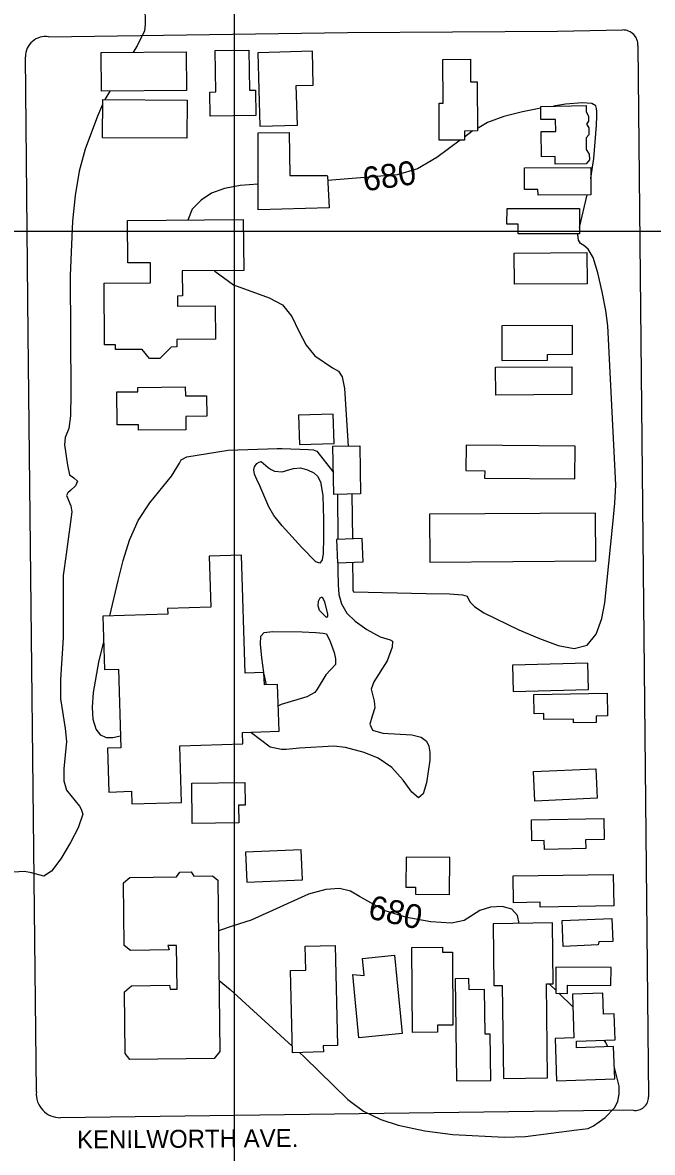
# Model space of a CAD drawing. Extents: x 79600 to 91800, y 75600 to 84400.
# Drawn here: x 86823 to 87350, y 82230 to 83175 of the extents above; entities that cross this region are included whole.
import ezdxf

# ---------------------------------------------------------------- set-up
doc = ezdxf.new("R2010")
doc.units = 0
for name, color, linetype in [('084-090$0$BLDG', 7, 'Continuous'), ('084-090$0$GRID', 7, 'Continuous'), ('084-090$0$INDEX', 7, 'Continuous'), ('084-090$0$INDXLBL', 7, 'Continuous'), ('084-090$0$INTER', 7, 'Continuous'), ('084-090$0$ROAD', 7, 'Continuous'), ('084-090$0$ROAD-NAME', 7, 'Continuous')]:
    doc.layers.add(name, color=color, linetype=linetype)

msp = doc.modelspace()

# ---------------------------------------------------------------- linework, layer by layer
at = {"layer": '084-090$0$BLDG'}
for points in [[(86960.07, 83117.68), (86889.05, 83117.13), (86888.8, 83149.56), (86959.81, 83150.11)], [(87012.72, 83118.08), (87017.75, 83118.14), (87018.02, 83096.91), (86979.81, 83096.41), (86979.55, 83116.51), (86984.47, 83116.57), (86984.02, 83151.12), (87012.29, 83151.49)], [(87021.3, 83088), (87052.77, 83088.87), (87051.85, 83121.92), (87066.11, 83122.32), (87065.33, 83150.69), (87019.6, 83149.42)], [(87197.65, 83124.91), (87203.13, 83124.93), (87203.3, 83083.97), (87192.38, 83083.92), (87192.42, 83076.28), (87171.33, 83076.19), (87171.21, 83107.31), (87174.55, 83107.32), (87174.4, 83143.85), (87197.57, 83143.94)], [(86960.41, 83077.86), (86889.85, 83078.22), (86890.01, 83110.18), (86960.58, 83109.82)], [(87256.47, 83083.43), (87268.86, 83083.62), (87268.7, 83093.62), (87256.35, 83093.43), (87256.18, 83104.52), (87294.15, 83105.13), (87294.23, 83100.28), (87296.08, 83095.96), (87296.14, 83092.11), (87294.51, 83089.63), (87296.37, 83086.68), (87296.46, 83080.64), (87294.1, 83078.26), (87294.26, 83068.38), (87296.79, 83064.47), (87296.87, 83059.91), (87294.22, 83056.57), (87268.36, 83056.16), (87268.26, 83062.5), (87256.8, 83062.31)], [(87298.19, 83030.69), (87253.96, 83030.3), (87253.92, 83035.1), (87242.73, 83035), (87242.57, 83053.03), (87297.99, 83053.52)], [(87237.33, 83006), (87228.02, 83006.01), (87228.04, 83019.07), (87288.68, 83019.02), (87288.66, 82997.86), (87237.32, 82997.91)], [(86929.91, 82973.79), (86911.15, 82973.65), (86910.88, 83009.13), (87007.56, 83009.86), (87007.88, 82967.36), (86956.44, 82966.97), (86956.6, 82946), (86952.63, 82945.97), (86952.69, 82937.54), (86984.18, 82937.78), (86984.39, 82909.91), (86951.87, 82909.66), (86951.91, 82903.36), (86947.31, 82903.32), (86937.88, 82893.82), (86929.03, 82893.75), (86922.95, 82901.32), (86900.8, 82901.15), (86900.77, 82905.1), (86891.64, 82905.03), (86891.26, 82956.58), (86930.03, 82956.87)], [(87234.11, 82981.84), (87294.86, 82982.22), (87295.02, 82956.17), (87234.27, 82955.79)], [(87223.81, 82892.06), (87261.99, 82892.22), (87261.97, 82897.16), (87282.83, 82897.25), (87282.73, 82921.29), (87223.69, 82921.04)], [(87218.46, 82886.46), (87282.13, 82886.85), (87282.28, 82863.58), (87218.6, 82863.19)], [(86919.44, 82869.6), (86959.06, 82870.05), (86959.14, 82862.38), (86976.86, 82862.58), (86977.05, 82845.49), (86959.4, 82845.29), (86959.53, 82834.19), (86919.88, 82833.74), (86919.82, 82838.37), (86902.07, 82838.16), (86901.75, 82865.78), (86919.48, 82865.98)], [(87053.85, 82846.21), (87054.6, 82821.84), (87083.52, 82822.73), (87082.78, 82847.09)], [(87104.91, 82820.7), (87105.6, 82780.47), (87083.17, 82780.09), (87082.49, 82820.31)], [(87193.67, 82800.04), (87209.4, 82799.88), (87209.33, 82793.78), (87284.68, 82793.01), (87284.96, 82820.45), (87193.88, 82821.37)], [(87163.58, 82723.52), (87302.25, 82724.49), (87301.97, 82764.51), (87163.3, 82763.54)], [(87107.02, 82743.27), (87085.46, 82742.42), (87086.23, 82722.84), (87107.8, 82723.69)], [(87007.09, 82571.52), (87006.79, 82581.13), (87037.47, 82582.08), (87036.26, 82621.25), (87025.18, 82620.91), (87024.86, 82631.2), (87009.02, 82630.71), (87005.98, 82729.22), (86978.99, 82728.39), (86980.3, 82685.86), (86944.26, 82684.75), (86944.41, 82680.05), (86890.21, 82678.38), (86891.59, 82633.74), (86903.1, 82634.09), (86905.14, 82568.2), (86893.97, 82567.85), (86895.1, 82531.26), (86914.14, 82531.84), (86914.47, 82521.34), (86955.96, 82522.62), (86954.51, 82569.9)], [(87232.63, 82637.29), (87233.24, 82615.26), (87296.08, 82617.01), (87295.47, 82639.03)], [(87302.55, 82594.71), (87302.65, 82589.46), (87283.67, 82589.12), (87283.61, 82592.28), (87258.85, 82591.83), (87258.76, 82596.87), (87250.85, 82596.72), (87250.56, 82612.72), (87311.68, 82613.84), (87312.02, 82594.88)], [(87251.3, 82523.67), (87250.2, 82548.28), (87302.33, 82550.61), (87303.42, 82526)], [(87008.89, 82539.14), (87009.04, 82520.28), (87003.65, 82520.24), (87003.77, 82505.38), (86964.89, 82505.07), (86964.61, 82538.78)], [(87309.28, 82491.69), (87293.74, 82491.36), (87293.89, 82484.06), (87259.33, 82483.33), (87259.17, 82490.73), (87248.92, 82490.51), (87248.55, 82507.89), (87308.91, 82509.16)], [(87010.42, 82455.9), (87057.11, 82457.92), (87056.03, 82482.9), (87009.34, 82480.87)], [(87143.43, 82451.75), (87151.57, 82451.67), (87151.52, 82445.94), (87180.06, 82445.67), (87180.36, 82476.41), (87143.67, 82476.77)], [(86908.01, 82402.98), (86907.37, 82455.35), (86912.78, 82459.74), (86951.79, 82460.22), (86954.5, 82464.32), (86963.99, 82464.44), (86966.32, 82460.97), (86981.95, 82461.16), (86986.27, 82457.58), (86988.01, 82314.42), (86983.17, 82308.55), (86912.72, 82307.7), (86908.84, 82312.65), (86908.21, 82364.28), (86914.22, 82369.33), (86945.73, 82369.71), (86946.37, 82366.44), (86952.28, 82366.51), (86951.84, 82402.98), (86944.39, 82402.89), (86945.57, 82399.28), (86913.34, 82398.89)], [(87317.31, 82435.98), (87255.71, 82435.06), (87255.65, 82439.03), (87233.58, 82438.7), (87233.24, 82461.16), (87316.91, 82462.41)], [(87262.01, 82292.16), (87261.03, 82370.8), (87266.57, 82370.87), (87265.94, 82421.8), (87216.35, 82421.18), (87217, 82369.38), (87224.06, 82369.47), (87225.03, 82291.7)], [(87316.38, 82406.34), (87304.68, 82405.87), (87304.25, 82403.37), (87275.08, 82402.21), (87274.22, 82423.76), (87315.63, 82425.4)], [(87059.73, 82382.39), (87059.28, 82402.24), (87084.28, 82402.81), (87086.2, 82319.4), (87074.38, 82319.13), (87074.5, 82313.9), (87048.6, 82313.3), (87047.01, 82382.1)], [(87174.02, 82401.55), (87174.05, 82397.23), (87182.5, 82397.28), (87182.87, 82336.33), (87169.94, 82336.25), (87169.97, 82330.44), (87148.98, 82330.31), (87148.55, 82401.4)], [(87108.69, 82377.77), (87107.27, 82392.17), (87133.9, 82394.81), (87135.9, 82374.69), (87136, 82374.7), (87140.48, 82329.47), (87104.23, 82325.87), (87099, 82378.6)], [(87314.98, 82384.58), (87268.89, 82384.88), (87268.75, 82362.98), (87278.51, 82362.92), (87278.55, 82369.73), (87314.88, 82369.49)], [(87196.35, 82366), (87196.22, 82375.36), (87184.67, 82375.19), (87185.91, 82289.67), (87214.58, 82290.08), (87214.02, 82328.8), (87209.81, 82328.74), (87209.26, 82366.19)], [(87317.18, 82318.43), (87286.23, 82317.4), (87286.05, 82322.89), (87318.45, 82323.97), (87317.73, 82345.78), (87308.67, 82345.48), (87308.09, 82363), (87282.73, 82362.16), (87283.94, 82325.8), (87268.18, 82325.28), (87269.36, 82289.77), (87318.08, 82291.38)]]:
    msp.add_lwpolyline(points, close=True, dxfattribs=at)
msp.add_lwpolyline([(87078.05, 83046.24), (87079.46, 83019.6), (87020.07, 83018.06), (87019.94, 83082.26), (87045.8, 83082.63), (87046.34, 83046.76), (87077.92, 83046.76)], dxfattribs=at)
at = {"layer": '084-090$0$GRID'}
for p, q in [((87000, 84000), (87000, 80000)), ((90000, 83000), (85000, 83000))]:
    msp.add_line(p, q, dxfattribs=at)
at = {"layer": '084-090$0$INDEX'}
for p, q in [((87288.66, 83003.14), (87295, 83030.66)), ((87098.44, 82780.35), (87098.79, 82742.94)), ((87283.08, 82351.7), (87271.41, 82362.96))]:
    msp.add_line(p, q, dxfattribs=at)
for points in [[(87256.2, 83102.91), (87241.03, 83099.93), (87225.47, 83096.04), (87211.77, 83090.93), (87203.29, 83086.12)], [(87298.08, 83044.01), (87298.19, 83044.51), (87300.56, 83061.03), (87302.75, 83088.93), (87303.08, 83096.42), (87303.1, 83100.34), (87302.91, 83102.71), (87302.2, 83105.05), (87299.02, 83106.97), (87291.04, 83107.57), (87276.88, 83106.25), (87266.89, 83104.69)], [(87199.48, 83083.95), (87198.49, 83083.4), (87192.41, 83078.86)], [(87188.93, 83076.27), (87169.34, 83061.66), (87153.2, 83052.43), (87136.14, 83047.27), (87078.24, 83042.53)], [(87020.03, 83039.57), (87005.07, 83038.36), (86991.8, 83035.88), (86981.11, 83031.91), (86972.21, 83026.19), (86964.82, 83018.44), (86961.11, 83009.51)], [(87310.53, 82933.81), (87307.7, 82949.51), (87304.07, 82965.44), (87300.03, 82978.14), (87296.02, 82985.18), (87292.4, 82988.21), (87289.54, 82989.93), (87287.78, 82992.7), (87287.37, 82997.52), (87287.45, 82997.86)], [(86983.3, 82967.18), (86983.71, 82966.73), (86999.43, 82955.28), (87029.09, 82944.37), (87040.38, 82938.61), (87048.24, 82928.78), (87054.13, 82916.62), (87060.05, 82904.95), (87067.41, 82896.03), (87082.24, 82885.86), (87087.08, 82883.03), (87090.16, 82878.45), (87092.12, 82868.73), (87095.33, 82820.53)], [(87098.98, 82723.34), (87099.15, 82705.56), (87099.18, 82701.15), (87099.2, 82700.01), (87099.82, 82698.61), (87160.34, 82697.32), (87180.03, 82696.93), (87190.86, 82696.19), (87194.83, 82694.93), (87197.06, 82690.24), (87200.83, 82686.35), (87208.73, 82681.06), (87238.04, 82666.8), (87255.15, 82659.55), (87270.86, 82653.69), (87284.32, 82651.12), (87294.96, 82653.93), (87302.44, 82663.23), (87307.19, 82676.28), (87309.82, 82689.35), (87316.43, 82755.19), (87318.22, 82772.81), (87319.03, 82788), (87312.27, 82921), (87310.53, 82933.81)], [(87181.56, 82421.59), (87164.42, 82422.62), (87144.32, 82426.35), (87126.16, 82431.82), (87104.84, 82443.98), (87097.18, 82448.49), (87088.05, 82450.59), (87076.55, 82449.83), (87062.19, 82445.88), (87014.09, 82424.15), (86999.11, 82419.48), (86986.78, 82415.19)], [(87238.08, 82421.46), (87236.73, 82428.1), (87232.2, 82433.4), (87224.04, 82435.6), (87214.2, 82434.95), (87205.31, 82432.09), (87192.27, 82423.77), (87181.56, 82421.59)], [(86987.29, 82373.7), (86996.6, 82366.1), (87048.47, 82318.85)], [(87268.76, 82365.51), (87264.39, 82369.73), (87263.3, 82370.83)], [(87312.37, 82318.27), (87310.72, 82321.94), (87309.39, 82323.67)], [(87054.42, 82313.43), (87058.63, 82309.59), (87083.15, 82285.73), (87095.07, 82274.08), (87108.03, 82264.29), (87122.56, 82257.35), (87137.17, 82252.83), (87159.32, 82248.09), (87182.84, 82244.99), (87226.06, 82242.79), (87243.51, 82243.35), (87286.4, 82248.8), (87295.82, 82249.96), (87300.36, 82252.16), (87305.17, 82255.41), (87309.96, 82259.2), (87318.17, 82267.57), (87320.76, 82272.7), (87321.91, 82278.75), (87321.8, 82285.23), (87317.77, 82300.85)]]:
    msp.add_lwpolyline(points, dxfattribs=at)
at = {"layer": '084-090$0$INTER'}
for p, q in [((86895.89, 83117.18), (86891.76, 83110.17)), ((87086.35, 82780.14), (87086.56, 82742.46)), ((87026.91, 82620.96), (87024.9, 82629.87))]:
    msp.add_line(p, q, dxfattribs=at)
for points in [[(86925.37, 83188.59), (86925.52, 83172.99), (86924.99, 83167.73), (86918.87, 83155.16), (86915.56, 83149.76)], [(86889.99, 83106.11), (86885.69, 83096.22), (86875.43, 83068.86), (86870.43, 83050.45), (86866.98, 83030.12), (86864.89, 83008.47), (86862.89, 82963.15), (86863.36, 82864.5), (86863.05, 82845.82), (86861.77, 82835.06), (86858.55, 82827.69), (86858.05, 82821.53), (86860.72, 82804.42), (86862.3, 82796.56), (86865.95, 82793.96), (86868.89, 82791.28), (86867.37, 82787.21), (86862.97, 82783.24), (86860.89, 82781.39), (86859.73, 82779.31), (86863.37, 82770.57), (86864.22, 82765.57), (86859.51, 82730.16), (86856.91, 82712.18), (86856.88, 82660.2), (86854.72, 82625.25), (86854.63, 82609.1), (86858.56, 82584.45), (86859.81, 82573.53), (86857.57, 82550.59), (86857.39, 82540.52), (86859.85, 82532.69), (86870.62, 82519.35), (86872.14, 82516.88), (86873.51, 82512.82), (86869.47, 82501.33), (86863.12, 82488.99), (86855.06, 82475.36), (86847.19, 82464.95), (86840.91, 82461), (86830.52, 82463.77), (86824.53, 82464.83), (86800.91, 82463.53)], [(86896.01, 82678.56), (86902.98, 82708.2), (86907.13, 82724.89), (86912.46, 82741.9), (86919.78, 82758.24), (86929.35, 82772.99), (86947.51, 82795.34), (86954.19, 82806.3), (86955.52, 82808.86), (86960.43, 82811.48), (86994.81, 82817.2), (87035.92, 82818.44), (87039.97, 82818.43)], [(87039.97, 82818.43), (87062.08, 82817.69), (87066.38, 82817.26), (87068.91, 82816.15), (87082.2, 82799.44), (87082.86, 82798.41)], [(87086.67, 82722.86), (87086.7, 82716.38), (87086.74, 82704.6), (87087.43, 82696.38), (87089.71, 82688.47), (87094.13, 82680.7), (87100.98, 82674.18), (87110.95, 82667.24), (87122.13, 82661.08), (87130.31, 82658.58), (87132.36, 82657.39), (87132.11, 82652.44), (87127.84, 82640.98), (87116.78, 82623.31), (87114.56, 82617.26), (87117.06, 82607.13), (87117.58, 82601.52), (87115.4, 82594.74), (87113.38, 82587.98), (87115.46, 82582.86), (87124.2, 82580.44), (87148.48, 82578.97), (87156.34, 82577.05), (87160.62, 82573.85), (87162.66, 82569.64), (87163.57, 82564.52), (87163.57, 82557.98), (87160.85, 82538.84), (87157.98, 82529.76), (87153.9, 82526.29), (87148.42, 82531.15), (87141.17, 82541.22), (87131.78, 82551.89), (87120.29, 82559.52), (87108.59, 82564.18), (87093.09, 82568.53), (87083.19, 82569.6), (87054.68, 82568.04), (87043.45, 82566.77), (87039.51, 82566.68), (87030.13, 82568.88), (87013.81, 82581.14), (87013.56, 82581.34)], [(87024.71, 82631.19), (87023.06, 82643.37), (87021.99, 82654.75), (87022.23, 82661.57), (87025.07, 82664.61), (87031.97, 82665.46)], [(87031.97, 82665.46), (87056.84, 82665.19), (87068.09, 82664.71), (87074.47, 82664.2), (87077.08, 82663.45), (87080.26, 82657.02), (87083.51, 82647.8), (87084.67, 82642.48), (87084.58, 82637.9), (87076.62, 82629.35), (87069.38, 82617.22), (87067.41, 82614.48), (87060.65, 82610.89), (87039.18, 82604.52), (87036.95, 82603.4), (87036.82, 82603.38)], [(86904.84, 82577.95), (86898.42, 82576.63), (86893.24, 82576.51), (86888.55, 82578.86), (86884.56, 82583.92), (86882, 82591.77), (86881.38, 82602.29), (86882.35, 82614.51), (86886.87, 82639.73), (86890.88, 82656.75)]]:
    msp.add_lwpolyline(points, dxfattribs=at)
for points in [[(87049.63, 82801.76), (87055.5, 82802.19), (87061.37, 82800.69), (87066.52, 82798.12), (87069.52, 82795.29), (87071.97, 82790.49), (87074.1, 82779.23), (87074.6, 82759.07), (87074.48, 82744.13), (87074.22, 82730.68), (87073.46, 82725.44), (87071.63, 82722.57), (87068.27, 82723.74), (87056.58, 82735.76), (87040.09, 82753.92), (87033.18, 82762.58), (87028.78, 82769.78), (87021.38, 82787.15), (87018.79, 82792.51), (87016.95, 82797.12), (87016.38, 82800.6), (87016.81, 82803.07), (87018.87, 82805.96), (87020.84, 82807.17), (87022.56, 82807.63), (87028.34, 82802.67), (87030.89, 82800.78), (87033.74, 82799.48), (87040, 82798.98), (87046.5, 82800.81)], [(87070.02, 82687.05), (87070.44, 82690.79), (87071.93, 82693.55), (87073.6, 82694.53), (87075.48, 82690.38), (87077.96, 82679.91), (87077.9, 82678.19), (87077.19, 82677.22), (87071.24, 82683.13)]]:
    msp.add_lwpolyline(points, close=True, dxfattribs=at)
at = {"layer": '084-090$0$ROAD'}
for p, q in [((87270.14, 83167.51), (87324.72, 83168.38)), ((87337.51, 83155.31), (87346.35, 82276.31)), ((87333.53, 82265.21), (86854.79, 82258.94))]:
    msp.add_line(p, q, dxfattribs=at)
for points in [[(86844.81, 83162.63), (87094.7, 83166.26), (87270.14, 83167.51)], [(86834.56, 82280.56), (86827.64, 82914.47), (86825.38, 83146.04)]]:
    msp.add_lwpolyline(points, dxfattribs=at)
for centre, radius, start, end in [((87324.92, 83155.79), 12.6, 357.82663, 90.91953), ((86842.04, 83146.21), 16.65, 80.42253, 180.55865), ((86854.53, 82278.97), 20.03, 175.45338, 270.75047), ((87335.23, 82276.2), 11.12, 261.19319, 0.576)]:
    msp.add_arc(centre, radius, start, end, dxfattribs=at)

# ---------------------------------------------------------------- texts
at = {"layer": '084-090$0$INDXLBL'}
for rotation, p in [(8.12691, (87108.91, 83033.4)), (347.47602, (87110.96, 82425.86))]:
    msp.add_text('680', height=20, rotation=rotation, dxfattribs=at).set_placement(p)
at = {"layer": '084-090$0$ROAD-NAME'}
msp.add_text('KENILWORTH AVE.', height=15, rotation=0.40808, dxfattribs=at).set_placement((86868.6, 82233.2))

doc.saveas('drawing.dxf')
